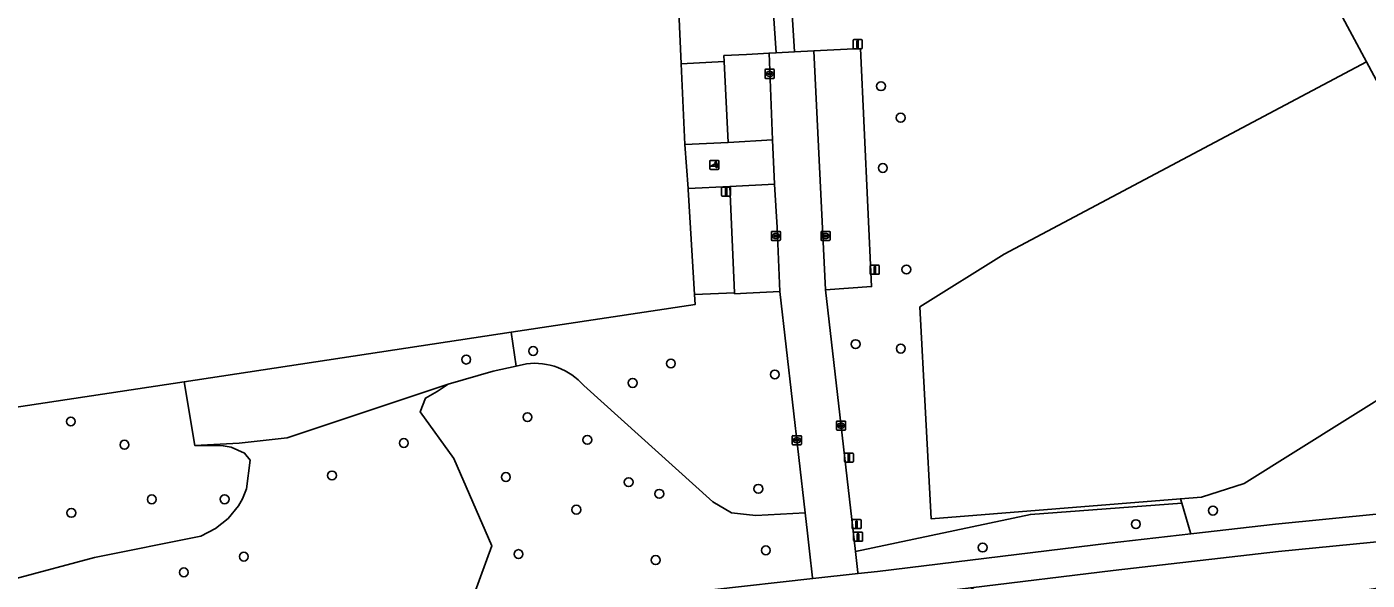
# Model space of a CAD drawing. Extents: x 160203 to 161530, y 379528 to 381797.
# Drawn here: x 160920.7 to 161068.4, y 380917.4 to 380978.3 of the extents above; entities that cross this region are included whole.
import ezdxf

# ---------------------------------------------------------------- set-up
doc = ezdxf.new("R2010")
doc.units = 0
for name, color, linetype in [('IMGEO_Berm_groen', 7, 'Continuous'), ('IMGEO_Boom', 7, 'Continuous'), ('IMGEO_Erf', 7, 'Continuous'), ('IMGEO_Fietspad_gesloten', 7, 'Continuous'), ('IMGEO_Grasland_agrarisch', 7, 'Continuous'), ('IMGEO_Groenvoorziening', 7, 'Continuous'), ('IMGEO_Kolk', 7, 'Continuous'), ('IMGEO_Lichtmast', 7, 'Continuous'), ('IMGEO_Loofbos', 7, 'Continuous'), ('IMGEO_Paal', 7, 'Continuous'), ('IMGEO_Parkeervlak_open', 7, 'Continuous'), ('IMGEO_Poller', 7, 'Continuous'), ('IMGEO_Rijbaan_lokaal_gesloten', 7, 'Continuous'), ('IMGEO_Rioolput', 7, 'Continuous'), ('IMGEO_Voetpad_halfverhard', 7, 'Continuous'), ('IMGEO_Voetpad_open', 7, 'Continuous')]:
    doc.layers.add(name, color=color, linetype=linetype)

msp = doc.modelspace()

# ---------------------------------------------------------------- linework, layer by layer
at = {"layer": 'IMGEO_Berm_groen'}
msp.add_lwpolyline([(161048.93, 380922.52), (161048.9, 380922.61), (161047.94, 380925.89), (161031.27, 380924.65), (161012, 380920.55), (161012.27, 380918.24), (161012.28, 380918.14), (161014.44, 380918.38), (161039.93, 380921.48)], close=True, dxfattribs=at)
msp.add_lwpolyline([(161081.4, 380922.8), (161058.59, 380920.57), (161040.37, 380918.48), (161024.7, 380916.58), (161035.24, 380910.71), (161036.67, 380910.98), (161047.92, 380913.07), (161057.97, 380914.74), (161070.93, 380916.76)], dxfattribs=at)
at = {"layer": 'IMGEO_Boom'}
for centre in [(161014.81, 380971.8), (161016.98, 380968.33), (161015.01, 380962.8), (161017.61, 380951.62), (160976.49, 380942.64), (161012.01, 380943.4), (161016.99, 380942.91), (160969.11, 380941.7), (160991.66, 380941.27), (161003.11, 380940.06), (160987.45, 380939.13), (160975.86, 380935.36), (160925.55, 380934.88), (160931.46, 380932.32), (160962.24, 380932.51), (160982.45, 380932.86), (160954.32, 380928.94), (160973.48, 380928.76), (160987.01, 380928.2), (160934.47, 380926.31), (160942.49, 380926.32), (160990.38, 380926.92), (161001.3, 380927.47), (160925.61, 380924.82), (160981.25, 380925.17), (161051.38, 380925.07), (161042.89, 380923.58), (161002.12, 380920.69), (161026.01, 380921), (160944.61, 380920), (160974.87, 380920.28), (160989.99, 380919.62), (160938, 380918.27)]:
    msp.add_circle(centre, 0.489, dxfattribs=at)
at = {"layer": 'IMGEO_Erf'}
msp.add_lwpolyline([(160917.68, 380986.21), (160911.25, 380972.39), (160902.81, 380954.26), (160908.04, 380947.49), (160913.35, 380940.61), (160916.86, 380936.07), (160938.04, 380939.26), (160974.07, 380944.7), (160994.32, 380947.75), (160994.25, 380948.88), (160993.58, 380960.43), (160993.57, 380960.53), (160993.21, 380965.37), (160992.81, 380974.25), (160992.03, 380991.59)], dxfattribs=at)
at = {"layer": 'IMGEO_Fietspad_gesloten'}
for points in [[(161081.19, 380925.84), (161058.26, 380923.59), (161048.93, 380922.52), (161039.93, 380921.48), (161014.44, 380918.38), (161012.28, 380918.14), (161007.29, 380917.58), (160996.18, 380916.35)], [(161005.82, 380914.13), (161006.11, 380914.17), (161013.22, 380915.06), (161014.1, 380915.17), (161014.74, 380915.36), (161024.7, 380916.58), (161040.37, 380918.48), (161058.59, 380920.57), (161081.4, 380922.8)]]:
    msp.add_lwpolyline(points, dxfattribs=at)
at = {"layer": 'IMGEO_Grasland_agrarisch'}
msp.add_lwpolyline([(161056.42, 380996.59), (161068.31, 380974.47), (161083.58, 380946.04), (161143.66, 380983.65)], dxfattribs=at)
at = {"layer": 'IMGEO_Groenvoorziening'}
for points in [[(161004.16, 380993.33), (161005.28, 380975.59), (161007.42, 380975.7), (161012.54, 380975.97), (161013.77, 380949.74), (161008.7, 380949.39), (161012, 380920.55), (161031.27, 380924.65), (161047.94, 380925.89), (161047.8, 380926.38), (161020.33, 380924.17), (161019.1, 380947.49), (161028.39, 380953.31), (161068.31, 380974.47), (161056.42, 380996.59)], [(160971.95, 380921.19), (160967.74, 380930.81), (160964.05, 380935.93), (160964.62, 380937.45), (160965.9, 380938.18), (160967.13, 380939), (160949.39, 380933.08), (160944.09, 380932.51), (160939.23, 380932.22), (160942.34, 380932.21), (160943.23, 380932.04), (160944.69, 380931.41), (160945.3, 380930.61), (160944.92, 380927.48), (160944.46, 380926.38), (160944.01, 380925.6), (160942.88, 380924.21), (160941.49, 380923.09), (160939.89, 380922.27), (160928.17, 380919.9), (160919.37, 380917.55)], [(160967.34, 380908.65), (160971.95, 380921.19)]]:
    msp.add_lwpolyline(points, dxfattribs=at)
msp.add_lwpolyline([(160939.23, 380932.22), (160944.09, 380932.51), (160949.39, 380933.08), (160967.13, 380939), (160972.09, 380940.44), (160974.62, 380940.99), (160974.07, 380944.7), (160938.04, 380939.26)], close=True, dxfattribs=at)
at = {"layer": 'IMGEO_Kolk'}
for p, q in [((161002.73, 380954.89), (161002.73, 380955.74)), ((161002.81, 380955.81), (161003.66, 380955.81)), ((161003.66, 380954.81), (161002.81, 380954.81)), ((161002.99, 380955.31), (161002.99, 380955.32)), ((161003.03, 380955.36), (161003.43, 380955.36)), ((161003.43, 380955.27), (161003.03, 380955.27)), ((161003.22, 380955.59), (161003.25, 380955.59)), ((161003.24, 380955.03), (161003.22, 380955.03)), ((161003.48, 380955.32), (161003.48, 380955.31)), ((161003.73, 380955.74), (161003.73, 380954.89)), ((161008.21, 380954.89), (161008.21, 380955.74)), ((161008.28, 380955.81), (161009.13, 380955.81)), ((161009.13, 380954.81), (161008.28, 380954.81)), ((161008.46, 380955.31), (161008.46, 380955.32)), ((161008.9, 380955.27), (161008.5, 380955.27)), ((161008.51, 380955.36), (161008.9, 380955.36)), ((161008.69, 380955.59), (161008.72, 380955.59)), ((161008.72, 380955.03), (161008.69, 380955.03)), ((161008.95, 380955.32), (161008.95, 380955.31)), ((161009.21, 380955.74), (161009.21, 380954.89)), ((161009.91, 380934), (161009.91, 380934.85)), ((161009.99, 380934.93), (161010.84, 380934.93)), ((161010.17, 380934.42), (161010.17, 380934.43)), ((161010.21, 380934.47), (161010.61, 380934.47)), ((161010.61, 380934.38), (161010.21, 380934.38)), ((161010.4, 380934.71), (161010.43, 380934.71)), ((161010.42, 380934.15), (161010.4, 380934.15)), ((161010.66, 380934.43), (161010.66, 380934.42)), ((161010.91, 380934.85), (161010.91, 380934)), ((161005.04, 380932.39), (161005.04, 380933.25)), ((161005.12, 380933.32), (161005.97, 380933.32)), ((161005.3, 380932.81), (161005.3, 380932.83)), ((161005.34, 380932.86), (161005.74, 380932.86)), ((161005.74, 380932.78), (161005.34, 380932.78)), ((161005.53, 380933.1), (161005.55, 380933.1)), ((161005.78, 380932.83), (161005.78, 380932.81)), ((161006.04, 380933.25), (161006.04, 380932.39)), ((161010.84, 380933.93), (161009.99, 380933.93)), ((161005.97, 380932.32), (161005.12, 380932.32)), ((161005.55, 380932.54), (161005.53, 380932.54))]:
    msp.add_line(p, q, dxfattribs=at)
for points in [[(161002.73, 380954.89), (161002.73, 380955.74)], [(161002.81, 380955.81), (161003.66, 380955.81)], [(161003.66, 380954.81), (161002.81, 380954.81)], [(161003.73, 380955.74), (161003.73, 380954.89)], [(161008.21, 380954.89), (161008.21, 380955.74)], [(161008.28, 380955.81), (161009.13, 380955.81)], [(161009.13, 380954.81), (161008.28, 380954.81)], [(161009.21, 380955.74), (161009.21, 380954.89)], [(161009.91, 380934), (161009.91, 380934.85)], [(161009.99, 380934.93), (161010.84, 380934.93)], [(161010.91, 380934.85), (161010.91, 380934)], [(161005.04, 380932.39), (161005.04, 380933.25)], [(161005.12, 380933.32), (161005.97, 380933.32)], [(161006.04, 380933.25), (161006.04, 380932.39)], [(161010.84, 380933.93), (161009.99, 380933.93)], [(161005.97, 380932.32), (161005.12, 380932.32)]]:
    msp.add_lwpolyline(points, dxfattribs=at)
for centre, radius, start, end in [((161002.81, 380955.74), 0.0765, 91.552, 178.448), ((161002.81, 380955.74), 0.0765, 91.552, 178.448), ((161002.81, 380954.89), 0.0765, 181.552, 268.448), ((161002.81, 380954.89), 0.0765, 181.552, 268.448), ((161003.03, 380955.32), 0.0403, 85.8775, 175.7526), ((161003.03, 380955.31), 0.0366, 178.938, 274.7102), ((161003.44, 380955.32), 0.0386, 1.7309, 96.639), ((161003.43, 380955.31), 0.043, 264.8664, 352.4533), ((161003.66, 380955.74), 0.0765, 1.552, 88.448), ((161003.66, 380955.74), 0.0765, 1.552, 88.448), ((161003.66, 380954.89), 0.0765, 271.552, 358.448), ((161003.66, 380954.89), 0.0765, 271.552, 358.448), ((161008.28, 380955.74), 0.0765, 91.552, 178.448), ((161008.28, 380955.74), 0.0765, 91.552, 178.448), ((161008.28, 380954.89), 0.0765, 181.552, 268.448), ((161008.28, 380954.89), 0.0765, 181.552, 268.448), ((161008.5, 380955.32), 0.0403, 85.8775, 175.7526), ((161008.5, 380955.31), 0.0366, 178.938, 274.7102), ((161008.91, 380955.32), 0.0386, 1.7309, 96.639), ((161008.91, 380955.31), 0.043, 264.8664, 352.4533), ((161009.13, 380955.74), 0.0765, 1.552, 88.448), ((161009.13, 380955.74), 0.0765, 1.552, 88.448), ((161009.13, 380954.89), 0.0765, 271.552, 358.448), ((161009.13, 380954.89), 0.0765, 271.552, 358.448), ((161009.99, 380934.85), 0.0765, 91.552, 178.448), ((161009.99, 380934.85), 0.0765, 91.552, 178.448), ((161010.21, 380934.43), 0.0403, 85.8775, 175.7526), ((161010.21, 380934.42), 0.0366, 178.938, 274.7102), ((161010.62, 380934.43), 0.0386, 1.7309, 96.639), ((161010.61, 380934.43), 0.043, 264.8664, 352.4533), ((161010.84, 380934.85), 0.0765, 1.552, 88.448), ((161010.84, 380934.85), 0.0765, 1.552, 88.448), ((161005.12, 380933.25), 0.0765, 91.552, 178.448), ((161005.12, 380933.25), 0.0765, 91.552, 178.448), ((161005.34, 380932.82), 0.0403, 85.8775, 175.7526), ((161005.34, 380932.81), 0.0366, 178.938, 274.7102), ((161005.75, 380932.83), 0.0386, 1.7309, 96.639), ((161005.74, 380932.82), 0.043, 264.8664, 352.4533), ((161005.97, 380933.25), 0.0765, 1.552, 88.448), ((161005.97, 380933.25), 0.0765, 1.552, 88.448), ((161009.99, 380934), 0.0765, 181.552, 268.448), ((161009.99, 380934), 0.0765, 181.552, 268.448), ((161010.84, 380934), 0.0765, 271.552, 358.448), ((161010.84, 380934), 0.0765, 271.552, 358.448), ((161005.12, 380932.4), 0.0765, 181.552, 268.448), ((161005.12, 380932.4), 0.0765, 181.552, 268.448), ((161005.97, 380932.4), 0.0765, 271.552, 358.448), ((161005.97, 380932.4), 0.0765, 271.552, 358.448)]:
    msp.add_arc(centre, radius, start, end, dxfattribs=at)
for centre, major_axis, ratio, start_param, end_param in [((161003.22, 380955.31), (-0.387, 0.002), 0.722429, 4.712389, 7.853982), ((161003.24, 380955.31), (-0.39, 0.002), 0.717154, 1.570796, 4.712389), ((161008.69, 380955.31), (-0.387, 0.002), 0.722429, 4.712389, 7.853982), ((161008.72, 380955.31), (-0.39, 0.002), 0.717154, 1.570796, 4.712389), ((161010.4, 380934.43), (-0.387, 0.002), 0.722429, 4.712389, 7.853982), ((161010.42, 380934.43), (-0.39, 0.002), 0.717154, 1.570796, 4.712389), ((161005.53, 380932.82), (-0.387, 0.002), 0.722429, 4.712389, 7.853982), ((161005.55, 380932.82), (-0.39, 0.002), 0.717154, 1.570796, 4.712389)]:
    msp.add_ellipse(centre, major_axis=major_axis, ratio=ratio, start_param=start_param, end_param=end_param, dxfattribs=at)
at = {"layer": 'IMGEO_Lichtmast'}
for p, q in [((161011.74, 380976.03), (161011.74, 380976.83)), ((161011.74, 380976.83), (161011.74, 380976.03)), ((161011.84, 380976.93), (161012.63, 380976.93)), ((161012.63, 380976.93), (161011.84, 380976.93)), ((161012.63, 380975.93), (161011.84, 380975.93)), ((161011.84, 380975.93), (161012.63, 380975.93)), ((161012.73, 380976.83), (161012.73, 380976.03)), ((161012.73, 380976.03), (161012.73, 380976.83)), ((160997.24, 380959.8), (160997.24, 380960.6)), ((160997.24, 380960.6), (160997.24, 380959.8)), ((160997.34, 380960.7), (160998.13, 380960.7)), ((160998.13, 380960.7), (160997.34, 380960.7)), ((160998.13, 380959.7), (160997.34, 380959.7)), ((160997.34, 380959.7), (160998.13, 380959.7)), ((160998.23, 380960.6), (160998.23, 380959.8)), ((160998.23, 380959.8), (160998.23, 380960.6)), ((161013.63, 380951.19), (161013.63, 380951.99)), ((161013.63, 380951.99), (161013.63, 380951.19)), ((161013.73, 380952.09), (161014.52, 380952.09)), ((161014.52, 380952.09), (161013.73, 380952.09)), ((161014.62, 380951.99), (161014.62, 380951.19)), ((161014.62, 380951.19), (161014.62, 380951.99)), ((161014.52, 380951.09), (161013.73, 380951.09)), ((161013.73, 380951.09), (161014.52, 380951.09)), ((161010.78, 380930.5), (161010.78, 380931.3)), ((161010.78, 380931.3), (161010.78, 380930.5)), ((161010.88, 380931.4), (161011.67, 380931.4)), ((161011.67, 380931.4), (161010.88, 380931.4)), ((161011.77, 380931.3), (161011.77, 380930.5)), ((161011.77, 380930.5), (161011.77, 380931.3)), ((161011.67, 380930.4), (161010.88, 380930.4)), ((161010.88, 380930.4), (161011.67, 380930.4))]:
    msp.add_line(p, q, dxfattribs=at)
for points in [[(161012.16, 380976.81), (161012.31, 380976.81), (161012.31, 380976.06), (161012.16, 380976.06), (161012.16, 380976.81)], [(160997.66, 380960.57), (160997.81, 380960.57), (160997.81, 380959.82), (160997.66, 380959.82), (160997.66, 380960.57)], [(161014.05, 380951.96), (161014.2, 380951.96), (161014.2, 380951.21), (161014.05, 380951.21), (161014.05, 380951.96)], [(161011.2, 380931.27), (161011.35, 380931.27), (161011.35, 380930.52), (161011.2, 380930.52), (161011.2, 380931.27)]]:
    msp.add_lwpolyline(points, dxfattribs=at)
for centre, start, end in [((161011.84, 380976.83), 90, 180), ((161011.84, 380976.83), 90, 180), ((161011.84, 380976.03), 180, 270), ((161011.84, 380976.03), 180, 270), ((161012.63, 380976.83), 0, 90), ((161012.63, 380976.83), 360, 90), ((161012.63, 380976.03), 270, 0), ((161012.63, 380976.03), 270, 0), ((160997.34, 380960.6), 90, 180), ((160997.34, 380960.6), 90, 180), ((160997.34, 380959.8), 180, 270), ((160997.34, 380959.8), 180, 270), ((160998.13, 380960.6), 0, 90), ((160998.13, 380960.6), 360, 90), ((160998.13, 380959.8), 270, 0), ((160998.13, 380959.8), 270, 0), ((161013.73, 380951.99), 90, 180), ((161013.73, 380951.99), 90, 180), ((161014.52, 380951.99), 0, 90), ((161014.52, 380951.99), 360, 90), ((161013.73, 380951.19), 180, 270), ((161013.73, 380951.19), 180, 270), ((161014.52, 380951.19), 270, 0), ((161014.52, 380951.19), 270, 0), ((161010.88, 380931.3), 90, 180), ((161010.88, 380931.3), 90, 180), ((161011.67, 380931.3), 0, 90), ((161011.67, 380931.3), 360, 90), ((161010.88, 380930.5), 180, 270), ((161010.88, 380930.5), 180, 270), ((161011.67, 380930.5), 270, 0), ((161011.67, 380930.5), 270, 0)]:
    msp.add_arc(centre, 0.1, start, end, dxfattribs=at)
at = {"layer": 'IMGEO_Loofbos'}
for points in [[(160919.39, 381000), (160917.64, 380996.15), (160921.61, 380994.65), (160925.47, 380993.53), (160928.79, 381006.51), (160930.04, 381006.19), (160930.49, 381007.05), (160958.22, 381000), (160992.03, 380991.59), (160992.81, 380974.25), (160997.53, 380974.52), (160997.5, 380975.18), (161000, 380975.31), (161002.48, 380975.45), (161003.27, 380975.49), (161002.03, 380993.24)], [(161161.95, 380968.81), (161147.6, 380986.24), (161143.66, 380983.65), (161083.58, 380946.04), (161054.82, 380928.04), (161050.11, 380926.56), (161047.8, 380926.38), (161047.94, 380925.89), (161048.9, 380922.61), (161048.93, 380922.52), (161058.26, 380923.59), (161081.19, 380925.84)], [(160982.06, 380938.86), (160996.27, 380926.02), (160998.35, 380924.82), (161000, 380924.65), (161001.03, 380924.54), (161006.46, 380924.83), (161003.67, 380949.19), (161000, 380949.01), (160998.67, 380948.94), (160998.67, 380949.05), (160994.25, 380948.88), (160994.32, 380947.75), (160974.07, 380944.7), (160974.62, 380940.99), (160975.76, 380941.24)], [(160975.76, 380941.24), (160974.62, 380940.99), (160972.09, 380940.44), (160967.13, 380939), (160965.9, 380938.18), (160964.62, 380937.45), (160964.05, 380935.93), (160967.74, 380930.81), (160971.95, 380921.19), (160967.34, 380908.65), (160970.95, 380910.04)], [(160919.37, 380917.55), (160928.17, 380919.9), (160939.89, 380922.27), (160941.49, 380923.09), (160942.88, 380924.21), (160944.01, 380925.6), (160944.46, 380926.38), (160944.92, 380927.48), (160945.3, 380930.61), (160944.69, 380931.41), (160943.23, 380932.04), (160942.34, 380932.21), (160939.23, 380932.22), (160938.04, 380939.26), (160916.86, 380936.07)], [(160996.27, 380926.02), (160982.06, 380938.86)], [(160996.18, 380916.35), (161007.29, 380917.58), (161007.28, 380917.65), (161006.95, 380920.6), (161006.72, 380922.57), (161006.46, 380924.83), (161001.03, 380924.54), (161000, 380924.65), (160998.35, 380924.82), (160996.27, 380926.02)]]:
    msp.add_lwpolyline(points, dxfattribs=at)
msp.add_lwpolyline([(161047.8, 380926.38), (161050.11, 380926.56), (161054.82, 380928.04), (161083.58, 380946.04), (161068.31, 380974.47), (161028.39, 380953.31), (161019.1, 380947.49), (161020.33, 380924.17)], close=True, dxfattribs=at)
msp.add_arc((160976.62, 380933.99), 7.3, 41.7849, 96.7567, dxfattribs=at)
msp.add_arc((160976.62, 380933.99), 7.3, 41.7849, 96.7567, dxfattribs=at)
at = {"layer": 'IMGEO_Paal'}
for p, q in [((161011.62, 380924.01), (161011.62, 380923.16)), ((161011.62, 380924.01), (161011.62, 380923.16)), ((161012.54, 380924.09), (161011.7, 380924.09)), ((161012.54, 380924.09), (161011.7, 380924.09)), ((161012.62, 380923.17), (161012.62, 380924.02)), ((161012.62, 380923.17), (161012.62, 380924.02)), ((161011.71, 380923.09), (161012.55, 380923.09)), ((161011.71, 380923.09), (161012.55, 380923.09)), ((161011.78, 380922.6), (161011.78, 380921.76)), ((161011.78, 380922.6), (161011.78, 380921.76)), ((161012.69, 380922.68), (161011.85, 380922.68)), ((161012.69, 380922.68), (161011.85, 380922.68)), ((161012.78, 380921.77), (161012.78, 380922.61)), ((161012.78, 380921.77), (161012.78, 380922.61)), ((161011.86, 380921.69), (161012.7, 380921.69)), ((161011.86, 380921.69), (161012.7, 380921.69))]:
    msp.add_line(p, q, dxfattribs=at)
for points in [[(161012.04, 380923.9), (161012.2, 380923.9), (161012.2, 380923.17), (161012.04, 380923.17), (161012.04, 380923.9)], [(161012.19, 380922.5), (161012.35, 380922.5), (161012.35, 380921.77), (161012.19, 380921.77), (161012.19, 380922.5)]]:
    msp.add_lwpolyline(points, dxfattribs=at)
for centre, start, end in [((161011.7, 380924.01), 92.4484, 184.2845), ((161011.7, 380924.01), 92.4484, 184.2845), ((161012.54, 380924.01), 2.4484, 94.2845), ((161012.54, 380924.01), 2.4484, 94.2845), ((161011.7, 380923.17), 182.4484, 274.2845), ((161011.7, 380923.17), 182.4484, 274.2845), ((161011.86, 380922.61), 92.4484, 184.2845), ((161011.86, 380922.61), 92.4484, 184.2845), ((161012.54, 380923.17), 272.4484, 4.2845), ((161012.54, 380923.17), 272.4484, 4.2845), ((161012.7, 380922.61), 2.4484, 94.2845), ((161012.7, 380922.61), 2.4484, 94.2845), ((161011.86, 380921.76), 182.4484, 274.2845), ((161011.86, 380921.76), 182.4484, 274.2845), ((161012.7, 380921.76), 272.4484, 4.2845), ((161012.7, 380921.76), 272.4484, 4.2845)]:
    msp.add_arc(centre, 0.0779, start, end, dxfattribs=at)
at = {"layer": 'IMGEO_Parkeervlak_open'}
for points in [[(161013.77, 380949.74), (161012.54, 380975.97), (161007.42, 380975.7), (161008.7, 380949.39)], [(161002.86, 380965.89), (161002.48, 380975.45), (161000, 380975.31), (160997.5, 380975.18), (160997.53, 380974.52), (160997.97, 380965.59)], [(160998.67, 380949.05), (160998.67, 380948.94), (161000, 380949.01), (161003.67, 380949.19), (161003.37, 380956.26), (161003.06, 380961), (160998.17, 380960.77)]]:
    msp.add_lwpolyline(points, close=True, dxfattribs=at)
at = {"layer": 'IMGEO_Poller'}
for p, q in [((160995.94, 380963.54), (160995.94, 380962.73)), ((160995.94, 380963.54), (160995.94, 380962.73)), ((160996.84, 380963.63), (160996.04, 380963.63)), ((160996.84, 380963.63), (160996.04, 380963.63)), ((160996.04, 380962.64), (160996.84, 380962.64)), ((160996.04, 380962.64), (160996.84, 380962.64)), ((160996.94, 380962.73), (160996.94, 380963.54)), ((160996.94, 380962.73), (160996.94, 380963.54))]:
    msp.add_line(p, q, dxfattribs=at)
for points in [[(160996.58, 380962.99), (160996.07, 380962.99), (160996.49, 380963.26)], [(160996.62, 380963.36), (160996.61, 380963.29), (160996.49, 380963.49)], [(160996.49, 380963.49), (160996.72, 380963.43), (160996.65, 380963.4)], [(160996.64, 380962.82), (160996.7, 380963.05), (160996.73, 380962.98)], [(160996.77, 380962.95), (160996.84, 380962.94), (160996.64, 380962.82)]]:
    msp.add_lwpolyline(points, dxfattribs=at)
for centre, radius, start, end in [((160996.04, 380963.54), 0.0946, 90, 180), ((160996.04, 380963.54), 0.0946, 90, 180), ((160996.04, 380962.73), 0.0946, 180, 270), ((160996.04, 380962.73), 0.0946, 180, 270), ((160996.25, 380963.04), 0.332, 351.3247, 42.4854), ((160996.26, 380963.05), 0.476, 351.7527, 41.1691), ((160996.26, 380963.05), 0.516, 349.3569, 42.2912), ((160996.84, 380963.54), 0.0946, 0, 90), ((160996.84, 380963.54), 0.0946, 0, 90), ((160996.84, 380962.73), 0.0946, 270, 0), ((160996.84, 380962.73), 0.0946, 270, 0)]:
    msp.add_arc(centre, radius, start, end, dxfattribs=at)
at = {"layer": 'IMGEO_Rijbaan_lokaal_gesloten'}
msp.add_lwpolyline([(161008.7, 380949.39), (161007.42, 380975.7), (161005.28, 380975.59), (161003.27, 380975.49), (161002.48, 380975.45), (161002.86, 380965.89), (161003.06, 380961), (161003.37, 380956.26), (161003.67, 380949.19), (161006.46, 380924.83), (161006.72, 380922.57), (161006.95, 380920.6), (161007.28, 380917.65), (161007.29, 380917.58), (161012.28, 380918.14), (161012.27, 380918.24), (161012, 380920.55)], close=True, dxfattribs=at)
at = {"layer": 'IMGEO_Rioolput'}
for p, q in [((161002.04, 380972.74), (161002.04, 380973.59)), ((161002.12, 380973.66), (161002.97, 380973.66)), ((161002.97, 380972.66), (161002.12, 380972.66)), ((161002.3, 380973.16), (161002.3, 380973.17)), ((161002.34, 380973.21), (161002.74, 380973.21)), ((161002.74, 380973.12), (161002.34, 380973.12)), ((161002.53, 380973.44), (161002.55, 380973.44)), ((161002.55, 380972.88), (161002.53, 380972.88)), ((161002.78, 380973.17), (161002.78, 380973.16)), ((161003.04, 380973.59), (161003.04, 380972.74))]:
    msp.add_line(p, q, dxfattribs=at)
for points in [[(161002.04, 380972.74), (161002.04, 380973.59)], [(161002.12, 380973.66), (161002.97, 380973.66)], [(161002.97, 380972.66), (161002.12, 380972.66)], [(161003.04, 380973.59), (161003.04, 380972.74)]]:
    msp.add_lwpolyline(points, dxfattribs=at)
for centre, radius, start, end in [((161002.12, 380973.59), 0.0765, 91.552, 178.448), ((161002.12, 380973.59), 0.0765, 91.552, 178.448), ((161002.12, 380972.74), 0.0765, 181.552, 268.448), ((161002.12, 380972.74), 0.0765, 181.552, 268.448), ((161002.34, 380973.17), 0.0403, 85.8775, 175.7526), ((161002.34, 380973.16), 0.0366, 178.938, 274.7102), ((161002.75, 380973.17), 0.0386, 1.7309, 96.639), ((161002.74, 380973.16), 0.043, 264.8664, 352.4533), ((161002.97, 380973.59), 0.0765, 1.552, 88.448), ((161002.97, 380973.59), 0.0765, 1.552, 88.448), ((161002.97, 380972.74), 0.0765, 271.552, 358.448), ((161002.97, 380972.74), 0.0765, 271.552, 358.448)]:
    msp.add_arc(centre, radius, start, end, dxfattribs=at)
for centre, major_axis, ratio, start_param, end_param in [((161002.53, 380973.16), (-0.387, 0.002), 0.722429, 4.712389, 7.853982), ((161002.55, 380973.16), (-0.39, 0.002), 0.717154, 1.570796, 4.712389)]:
    msp.add_ellipse(centre, major_axis=major_axis, ratio=ratio, start_param=start_param, end_param=end_param, dxfattribs=at)
at = {"layer": 'IMGEO_Voetpad_halfverhard'}
msp.add_lwpolyline([(161002.03, 380993.24), (161003.27, 380975.49), (161005.28, 380975.59), (161004.16, 380993.33)], dxfattribs=at)
at = {"layer": 'IMGEO_Voetpad_open'}
for points in [[(160993.21, 380965.37), (160997.97, 380965.59), (160997.53, 380974.52), (160992.81, 380974.25)], [(160993.57, 380960.53), (160998.17, 380960.77), (161003.06, 380961), (161002.86, 380965.89), (160997.97, 380965.59), (160993.21, 380965.37)], [(160993.58, 380960.43), (160994.25, 380948.88), (160998.67, 380949.05), (160998.17, 380960.77), (160993.57, 380960.53)]]:
    msp.add_lwpolyline(points, close=True, dxfattribs=at)

doc.saveas('drawing.dxf')
